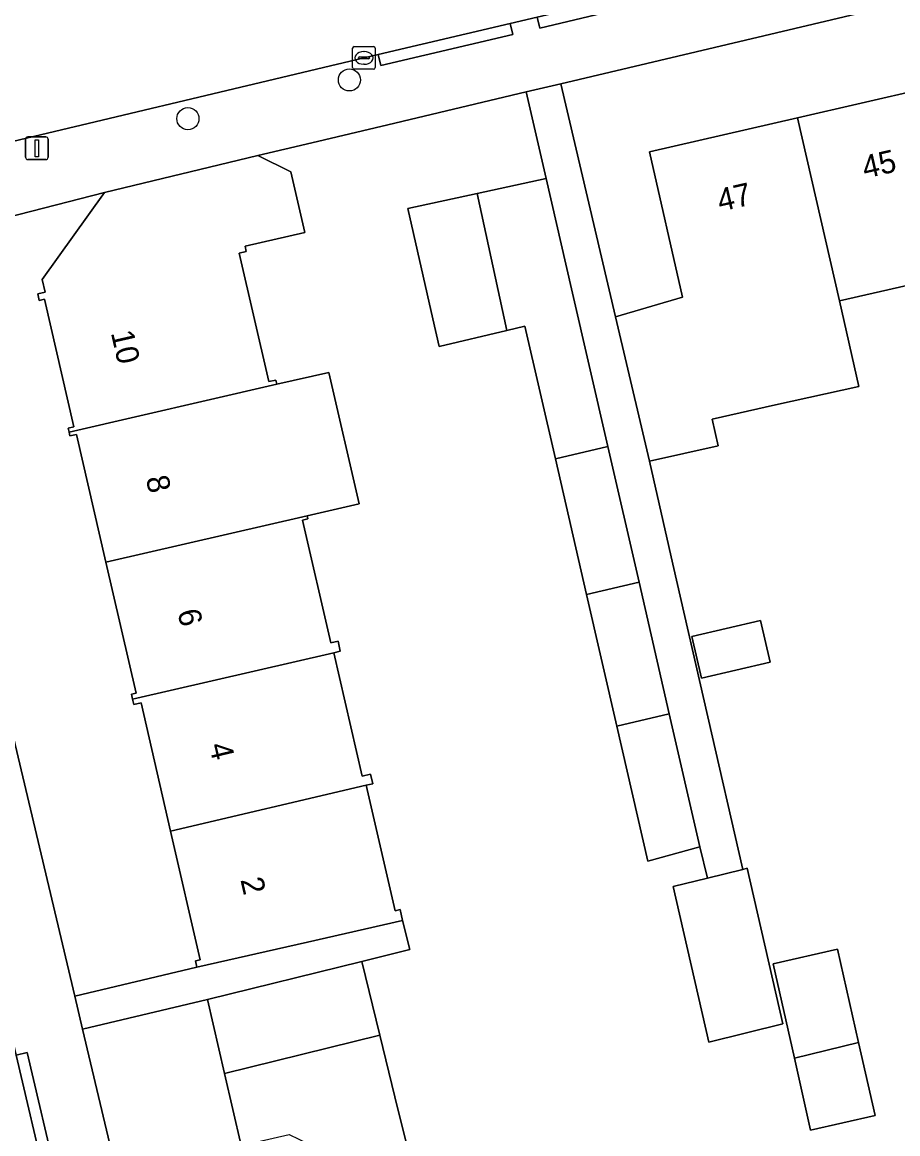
# Model space of a CAD drawing. Extents: x 162026 to 163502, y 387295 to 388169.
# Drawn here: x 163053.09 to 163091.75, y 387654.99 to 387704.08 of the extents above; entities that cross this region are included whole.
import ezdxf

# ---------------------------------------------------------------- set-up
doc = ezdxf.new("R2010")
doc.units = 0
for name, color, linetype in [('IMGEO_Boom', 7, 'Continuous'), ('IMGEO_Erf', 7, 'Continuous'), ('IMGEO_Kolk', 7, 'Continuous'), ('IMGEO_Lichtmast', 7, 'Continuous'), ('IMGEO_Muur', 7, 'Continuous'), ('IMGEO_Pand', 7, 'Continuous'), ('IMGEO_Pand_nummerreeks', 7, 'Continuous'), ('IMGEO_Rijbaan_lokaal_open', 7, 'Continuous'), ('IMGEO_Voetpad_open', 7, 'Continuous')]:
    doc.layers.add(name, color=color, linetype=linetype)

msp = doc.modelspace()

# ---------------------------------------------------------------- linework, layer by layer
at = {"layer": 'IMGEO_Boom'}
for centre in [(163067.537, 387701.529), (163060.404, 387699.818)]:
    msp.add_circle(centre, 0.489, dxfattribs=at)
at = {"layer": 'IMGEO_Erf'}
for points in [[(163101.336, 387707.159), (163076.868, 387701.358), (163079.289, 387691.066), (163082.242, 387691.939), (163080.782, 387698.357), (163087.32, 387699.859), (163092.949, 387701.152)], [(163079.341, 387672.986), (163078.004, 387678.812), (163076.629, 387684.803), (163075.285, 387690.659), (163074.487, 387690.468), (163071.504, 387689.755), (163071.226, 387690.977), (163070.115, 387695.852), (163073.17, 387696.516), (163076.224, 387697.179), (163075.346, 387700.997), (163069.238, 387699.549), (163065.881, 387698.754), (163063.496, 387698.188), (163064.95, 387697.47), (163065.565, 387694.789), (163062.931, 387694.184), (163062.985, 387693.95), (163062.675, 387693.879), (163063.978, 387688.206), (163064.285, 387688.277), (163064.329, 387688.087), (163066.631, 387688.616), (163067.967, 387682.81), (163065.664, 387682.28), (163065.696, 387682.142), (163065.467, 387682.09), (163066.712, 387676.67), (163067.033, 387676.743), (163067.135, 387676.299), (163066.848, 387676.233), (163068.099, 387670.788), (163068.467, 387670.873), (163068.564, 387670.451), (163068.277, 387670.385), (163069.557, 387664.846), (163069.773, 387664.895), (163069.882, 387664.417), (163070.2, 387663.125), (163068.079, 387662.603), (163068.879, 387659.345), (163069.68, 387656.084), (163071.898, 387647.259)], [(163056.784, 387680.237), (163055.489, 387685.874), (163055.198, 387685.807), (163055.159, 387685.978), (163055.119, 387686.15), (163055.37, 387686.208), (163054.075, 387691.845), (163053.841, 387691.791), (163053.774, 387692.081), (163054.096, 387692.155), (163053.969, 387692.711), (163056.718, 387696.562), (163050.236, 387694.901)], [(163095.126, 387693.135), (163089.18, 387691.769), (163090.022, 387687.998), (163086.348, 387687.177), (163083.551, 387686.552), (163083.818, 387685.371), (163080.789, 387684.688), (163081.814, 387680.144), (163084.906, 387666.67), (163085.102, 387666.718), (163086.679, 387659.847), (163083.41, 387659.042), (163081.833, 387665.914), (163083.349, 387666.287), (163083.012, 387667.658), (163080.707, 387667.032), (163079.341, 387672.986)], [(163048.171, 387691.551), (163055.409, 387661.071), (163060.806, 387662.353), (163060.742, 387662.634), (163060.946, 387662.681), (163059.643, 387668.355), (163058.34, 387674.028), (163058.012, 387673.953), (163057.96, 387674.178), (163057.909, 387674.399), (163058.114, 387674.446), (163056.784, 387680.237)], [(163062.756, 387654.472), (163062.021, 387657.662), (163061.269, 387660.927), (163055.754, 387659.617), (163062.595, 387630.813)]]:
    msp.add_lwpolyline(points, dxfattribs=at)
for points in [[(163082.656, 387676.958), (163085.693, 387677.657), (163086.117, 387675.816), (163083.08, 387675.117)], [(163086.244, 387662.501), (163089.088, 387663.142), (163090.017, 387659.021), (163090.743, 387655.798), (163087.899, 387655.157), (163087.182, 387658.339)]]:
    msp.add_lwpolyline(points, close=True, dxfattribs=at)
at = {"layer": 'IMGEO_Kolk'}
for p, q in [((163067.678, 387702.075), (163067.678, 387702.927)), ((163067.753, 387703.001), (163068.605, 387703.001)), ((163068.166, 387702.781), (163068.191, 387702.781)), ((163068.679, 387702.927), (163068.679, 387702.075)), ((163067.937, 387702.495), (163067.937, 387702.507)), ((163068.375, 387702.458), (163067.977, 387702.458)), ((163067.98, 387702.544), (163068.378, 387702.544)), ((163068.189, 387702.221), (163068.164, 387702.221)), ((163068.421, 387702.507), (163068.421, 387702.495)), ((163068.605, 387702.001), (163067.753, 387702.001))]:
    msp.add_line(p, q, dxfattribs=at)
for points in [[(163067.678, 387702.075), (163067.678, 387702.927)], [(163067.753, 387703.001), (163068.605, 387703.001)], [(163068.679, 387702.927), (163068.679, 387702.075)], [(163068.605, 387702.001), (163067.753, 387702.001)]]:
    msp.add_lwpolyline(points, dxfattribs=at)
for centre, radius, start, end in [((163067.755, 387702.925), 0.0765, 91.552, 178.448), ((163067.755, 387702.925), 0.0765, 91.552, 178.448), ((163068.603, 387702.925), 0.0765, 1.552, 88.448), ((163068.603, 387702.925), 0.0765, 1.552, 88.448), ((163067.755, 387702.077), 0.0765, 181.552, 268.448), ((163067.755, 387702.077), 0.0765, 181.552, 268.448), ((163067.977, 387702.504), 0.0403, 85.8775, 175.7526), ((163067.974, 387702.494), 0.0366, 178.938, 274.7102), ((163068.378, 387702.501), 0.043, 264.8664, 352.4533), ((163068.382, 387702.506), 0.0386, 1.7309, 96.639), ((163068.603, 387702.077), 0.0765, 271.552, 358.448), ((163068.603, 387702.077), 0.0765, 271.552, 358.448)]:
    msp.add_arc(centre, radius, start, end, dxfattribs=at)
for centre, major_axis, ratio, start_param, end_param in [((163068.165, 387702.501), (-0.387, 0.002), 0.722429, 4.712389, 7.853982), ((163068.19, 387702.501), (-0.39, 0.002), 0.717154, 1.570796, 4.712389)]:
    msp.add_ellipse(centre, major_axis=major_axis, ratio=ratio, start_param=start_param, end_param=end_param, dxfattribs=at)
at = {"layer": 'IMGEO_Lichtmast'}
for p, q in [((163053.239, 387698.111), (163053.239, 387698.911)), ((163053.239, 387698.911), (163053.239, 387698.111)), ((163053.339, 387699.011), (163054.129, 387699.011)), ((163054.129, 387699.011), (163053.339, 387699.011)), ((163054.229, 387698.911), (163054.229, 387698.111)), ((163054.229, 387698.111), (163054.229, 387698.911)), ((163054.129, 387698.011), (163053.339, 387698.011)), ((163053.339, 387698.011), (163054.129, 387698.011))]:
    msp.add_line(p, q, dxfattribs=at)
msp.add_lwpolyline([(163053.659, 387698.886), (163053.809, 387698.886), (163053.809, 387698.136), (163053.659, 387698.136), (163053.659, 387698.886)], dxfattribs=at)
for centre, start, end in [((163053.339, 387698.911), 90, 180), ((163053.339, 387698.911), 90, 180), ((163054.129, 387698.911), 0, 90), ((163054.129, 387698.911), 360, 90), ((163053.339, 387698.111), 180, 270), ((163053.339, 387698.111), 180, 270), ((163054.129, 387698.111), 270, 0), ((163054.129, 387698.111), 270, 0)]:
    msp.add_arc(centre, 0.1, start, end, dxfattribs=at)
at = {"layer": 'IMGEO_Muur'}
msp.add_lwpolyline([(163065.881, 387698.754), (163069.238, 387699.549)], dxfattribs=at)
at = {"layer": 'IMGEO_Pand'}
for points in [[(163089.18, 387691.769), (163095.126, 387693.135), (163093.115, 387701.882), (163092.798, 387701.81), (163092.949, 387701.152), (163087.32, 387699.859)], [(163087.32, 387699.859), (163080.782, 387698.357), (163082.242, 387691.939), (163079.289, 387691.066), (163080.434, 387686.199), (163080.789, 387684.688), (163083.818, 387685.371), (163083.551, 387686.552), (163086.348, 387687.177), (163090.022, 387687.998), (163089.18, 387691.769)], [(163056.718, 387696.562), (163053.969, 387692.711), (163054.096, 387692.155), (163053.774, 387692.081), (163053.841, 387691.791), (163054.075, 387691.845), (163055.37, 387686.208), (163055.119, 387686.15), (163055.159, 387685.978), (163064.329, 387688.087), (163064.285, 387688.277), (163063.978, 387688.206), (163062.675, 387693.879), (163062.985, 387693.95), (163062.931, 387694.184), (163065.565, 387694.789), (163064.95, 387697.47), (163063.496, 387698.188)], [(163074.487, 387690.468), (163075.285, 387690.659), (163076.629, 387684.803), (163078.947, 387685.336), (163077.344, 387692.307), (163076.224, 387697.179), (163073.17, 387696.516)], [(163073.17, 387696.516), (163070.115, 387695.852), (163071.226, 387690.977), (163071.504, 387689.755), (163074.487, 387690.468)], [(163067.967, 387682.81), (163066.631, 387688.616), (163064.329, 387688.087), (163055.159, 387685.978), (163055.198, 387685.807), (163055.489, 387685.874), (163056.784, 387680.237), (163065.664, 387682.28)], [(163076.629, 387684.803), (163078.004, 387678.812), (163080.324, 387679.349), (163078.947, 387685.336)], [(163066.848, 387676.233), (163067.135, 387676.299), (163067.033, 387676.743), (163066.712, 387676.67), (163065.467, 387682.09), (163065.696, 387682.142), (163065.664, 387682.28), (163056.784, 387680.237), (163058.114, 387674.446), (163057.909, 387674.399), (163057.96, 387674.178)], [(163078.004, 387678.812), (163079.341, 387672.986), (163081.661, 387673.532), (163080.324, 387679.349)], [(163082.656, 387676.958), (163083.08, 387675.117), (163086.117, 387675.816), (163085.693, 387677.657)], [(163068.277, 387670.385), (163068.564, 387670.451), (163068.467, 387670.873), (163068.099, 387670.788), (163066.848, 387676.233), (163057.96, 387674.178), (163058.012, 387673.953), (163058.34, 387674.028), (163059.643, 387668.355)], [(163079.341, 387672.986), (163080.707, 387667.032), (163083.012, 387667.658), (163081.661, 387673.532)], [(163059.643, 387668.355), (163060.946, 387662.681), (163060.742, 387662.634), (163060.806, 387662.353), (163065.682, 387663.462), (163069.882, 387664.417), (163069.773, 387664.895), (163069.557, 387664.846), (163068.277, 387670.385)], [(163085.102, 387666.718), (163084.906, 387666.67), (163083.349, 387666.287), (163081.833, 387665.914), (163083.41, 387659.042), (163086.679, 387659.847)], [(163087.182, 387658.339), (163090.017, 387659.021), (163089.088, 387663.142), (163086.244, 387662.501)], [(163068.879, 387659.345), (163068.079, 387662.603), (163061.269, 387660.927), (163062.021, 387657.662)], [(163068.879, 387659.345), (163062.021, 387657.662), (163062.756, 387654.472), (163064.883, 387654.967), (163067.433, 387653.725), (163069.068, 387646.607), (163065.267, 387645.731), (163065.212, 387645.973), (163064.89, 387645.899), (163066.917, 387637.104), (163067.289, 387637.19), (163067.228, 387637.453), (163073.803, 387638.968), (163071.898, 387647.259), (163069.68, 387656.084)], [(163090.017, 387659.021), (163087.182, 387658.339), (163087.899, 387655.157), (163090.743, 387655.798)]]:
    msp.add_lwpolyline(points, close=True, dxfattribs=at)
at = {"layer": 'IMGEO_Rijbaan_lokaal_open'}
for points in [[(163049.617, 387698.088), (163068.806, 387702.65), (163074.637, 387704.024), (163075.822, 387704.303), (163079.536, 387705.178), (163098.123, 387709.556), (163101.822, 387710.349)], [(163059.489, 387630.259), (163054.169, 387652.759), (163052.819, 387658.467), (163045.16, 387690.86), (163044.905, 387691.698), (163040.781, 387709.218), (163040.747, 387709.481)]]:
    msp.add_lwpolyline(points, dxfattribs=at)
at = {"layer": 'IMGEO_Voetpad_open'}
for points in [[(163101.822, 387710.349), (163101.926, 387709.861), (163098.227, 387709.067), (163098.123, 387709.556), (163079.536, 387705.178), (163079.656, 387704.692), (163075.942, 387703.817), (163075.822, 387704.303), (163074.637, 387704.024), (163074.757, 387703.538), (163068.926, 387702.165), (163068.806, 387702.65), (163049.617, 387698.088)], [(163050.236, 387694.901), (163056.718, 387696.562), (163063.496, 387698.188), (163065.881, 387698.754), (163069.238, 387699.549), (163075.346, 387700.997), (163076.868, 387701.358), (163101.336, 387707.159)], [(163062.595, 387630.813), (163055.754, 387659.617), (163055.409, 387661.071), (163048.171, 387691.551)], [(163045.16, 387690.86), (163052.819, 387658.467), (163053.304, 387658.587), (163054.654, 387652.879), (163054.169, 387652.759), (163059.489, 387630.259)]]:
    msp.add_lwpolyline(points, dxfattribs=at)
for points in [[(163075.822, 387704.303), (163075.942, 387703.817), (163079.656, 387704.692), (163079.536, 387705.178)], [(163068.806, 387702.65), (163068.926, 387702.165), (163074.757, 387703.538), (163074.637, 387704.024)], [(163080.789, 387684.688), (163080.434, 387686.199), (163079.289, 387691.066), (163076.868, 387701.358), (163075.346, 387700.997), (163076.224, 387697.179), (163077.344, 387692.307), (163078.947, 387685.336), (163080.324, 387679.349), (163081.661, 387673.532), (163083.012, 387667.658), (163083.349, 387666.287), (163084.906, 387666.67), (163081.814, 387680.144)], [(163068.079, 387662.603), (163070.2, 387663.125), (163069.882, 387664.417), (163065.682, 387663.462), (163060.806, 387662.353), (163055.409, 387661.071), (163055.754, 387659.617), (163061.269, 387660.927)], [(163052.819, 387658.467), (163054.169, 387652.759), (163054.654, 387652.879), (163053.304, 387658.587)]]:
    msp.add_lwpolyline(points, close=True, dxfattribs=at)

# ---------------------------------------------------------------- texts
at = {"layer": 'IMGEO_Pand_nummerreeks'}
for s, rotation, p in [('45', 12.8663, (163090.301, 387697.167)), ('47', 12.8663, (163083.905, 387695.706)), ('10', 282.9382, (163057, 387690.363)), ('8', 283.335, (163058.538, 387683.941)), ('6', 283.335, (163059.935, 387678.049)), ('4', 283.335, (163061.333, 387672.152)), ('2', 282.9345, (163062.72, 387666.211))]:
    msp.add_text(s, height=1, rotation=rotation, dxfattribs=at).set_placement(p)

doc.saveas('drawing.dxf')
